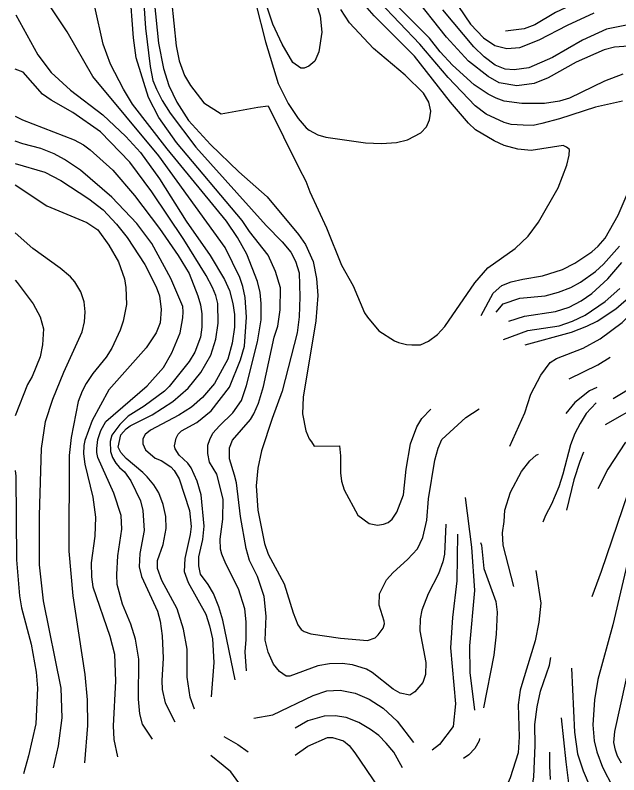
# Model space of a CAD drawing. Extents: x -555860 to -552701, y -1187050 to -1182291.
# Drawn here: x -555860.1 to -555524.6, y -1186197 to -1185774.2 of the extents above; entities that cross this region are included whole.
import ezdxf

# ---------------------------------------------------------------- set-up
doc = ezdxf.new("R2010")
doc.units = 0
for name, color, linetype in [('Level 40', 7, 'Continuous'), ('Level 41', 7, 'Continuous'), ('Level 42', 7, 'Continuous')]:
    doc.layers.add(name, color=color, linetype=linetype)

msp = doc.modelspace()

# ---------------------------------------------------------------- linework, layer by layer
at = {"layer": 'Level 40'}
for points in [[(-555782.92, -1185766.25), (-555780.42, -1185789.82), (-555777.65, -1185803.96), (-555774.73, -1185813.39), (-555770.3, -1185822.68), (-555763.78, -1185832.8), (-555751.58, -1185846.11), (-555735.77, -1185861.37), (-555720.1, -1185875.23), (-555702.63, -1185896.31), (-555698.75, -1185901.86), (-555694.45, -1185911.28), (-555692.65, -1185920.71), (-555691.82, -1185930.14), (-555693.07, -1185944.28), (-555700, -1185986.71), (-555700.41, -1185996.14), (-555698.47, -1186005.57), (-555696.72, -1186009.89), (-555695.42, -1186011.67), (-555694, -1186014.1), (-555679.89, -1186013.85), (-555679.34, -1186019.44), (-555679.34, -1186028.86), (-555678.78, -1186033.58), (-555677.26, -1186038.29), (-555669.63, -1186052.44), (-555663.39, -1186057.15), (-555658.68, -1186057.98), (-555655.37, -1186057.55), (-555652.72, -1186056.6), (-555650.5, -1186054.66), (-555648, -1186050.77), (-555644.26, -1186041.07), (-555642.73, -1186026.92), (-555640.38, -1186012.78), (-555636.77, -1186003.35), (-555634, -1185998.64), (-555629.14, -1185993.47)], [(-555522.52, -1185822.13), (-555537.49, -1185825.46), (-555557.46, -1185831.97), (-555567.44, -1185834.47), (-555572.23, -1185835.51), (-555577.7, -1185835.44), (-555584.36, -1185835.02), (-555588.24, -1185833.91), (-555598.22, -1185829.2), (-555604.46, -1185824.62), (-555619.44, -1185808.96), (-555635.24, -1185790.38), (-555657.71, -1185766.67)], [(-555859.87, -1185774.01), (-555847.53, -1185796.2), (-555840.18, -1185806.18), (-555829.36, -1185815.89), (-555811.48, -1185829.61), (-555798.58, -1185841.68), (-555790.4, -1185850.55), (-555780, -1185865.25), (-555765.03, -1185888.82), (-555751.72, -1185907.96), (-555743.68, -1185921.27), (-555740.98, -1185927.47), (-555739.1, -1185934.58), (-555738.26, -1185940.84), (-555738.27, -1185947.89), (-555739.52, -1185956.76), (-555742.01, -1185965.64), (-555749.36, -1185979.23), (-555756.02, -1185986.99), (-555762.12, -1185992.4), (-555769.19, -1185996.84), (-555784.99, -1186005.16), (-555787.91, -1186007.65), (-555789.16, -1186010.01), (-555789.16, -1186012.78), (-555787.63, -1186016.11), (-555782.36, -1186020.82), (-555779.03, -1186022.07), (-555773.66, -1186025.49), (-555771.68, -1186027.62), (-555768.91, -1186032.19), (-555763.23, -1186049.94), (-555762.39, -1186058.82), (-555762.81, -1186063.25), (-555765.86, -1186076.56), (-555766.28, -1186083.77), (-555763.92, -1186089.87), (-555754.07, -1186107.62), (-555752.11, -1186113.98), (-555750.47, -1186121.21), (-555749.64, -1186134.52), (-555751.11, -1186153.47)], [(-555601.09, -1185941.38), (-555594.43, -1185928.86), (-555589.62, -1185924.65), (-555584.34, -1185922.52), (-555577.98, -1185921.13), (-555566.89, -1185919.19), (-555555.8, -1185915.72), (-555548.99, -1185912.13), (-555539.58, -1185905.94), (-555536.11, -1185902.69), (-555532.22, -1185898.25), (-555524.87, -1185885.49), (-555515.72, -1185863.86)], [(-555860.13, -1185868.54), (-555842.54, -1185880.23), (-555820.35, -1185889.52), (-555814.25, -1185893.68), (-555808.15, -1185902.13), (-555802.74, -1185911.56), (-555799.42, -1185920.99), (-555798.58, -1185925.7), (-555798.17, -1185935.13), (-555800.11, -1185944.56), (-555801.77, -1185949.55), (-555806.49, -1185959.54), (-555809.54, -1185964.53), (-555817.03, -1185973.68), (-555820.77, -1185979.23), (-555822.92, -1185983.41), (-555825.2, -1185989.21), (-555828.95, -1186009.18), (-555830.06, -1186019.16), (-555830.34, -1186072.4), (-555828.12, -1186097.36), (-555821.46, -1186141.18), (-555820.07, -1186155.32), (-555819.94, -1186169.46), (-555821.63, -1186190.36)], [(-555585.08, -1186013.99), (-555576.87, -1185995.59), (-555573.54, -1185985.05), (-555567.86, -1185974.51), (-555562.73, -1185967.44), (-555559.26, -1185965.22), (-555544.43, -1185959.54), (-555535, -1185954.27), (-555522.66, -1185945.25), (-555516.9, -1185939.33)], [(-555511.98, -1185990.59), (-555532.19, -1186002.18)], [(-555601.4, -1186067.7), (-555600.97, -1186069.23), (-555599.61, -1186082.11), (-555592.95, -1186100.41), (-555592.26, -1186106.51), (-555592.82, -1186118.71), (-555594.06, -1186130.36), (-555599.85, -1186159.69)], [(-555744.15, -1186175.61), (-555736.44, -1186180.02), (-555730.62, -1186184.12)], [(-555704.57, -1186186.07), (-555697.5, -1186180.97), (-555686.55, -1186176.12), (-555683.64, -1186176.26), (-555677.54, -1186178.06), (-555674.43, -1186180.56), (-555671.3, -1186184.72), (-555658.26, -1186203.85), (-555653.81, -1186209.51)], [(-555563.01, -1186184.26), (-555563.01, -1186191.93), (-555562.69, -1186199.53)]]:
    msp.add_lwpolyline(points, dxfattribs=at)
at = {"layer": 'Level 41'}
for points in [[(-555737.81, -1186144.12), (-555744.78, -1186110.95), (-555746.86, -1186103.46), (-555749.92, -1186095.98), (-555752.83, -1186090.98), (-555757.12, -1186085.3), (-555758.09, -1186080.72), (-555757.96, -1186075.73), (-555755.88, -1186066.03), (-555755.05, -1186058.54), (-555756.71, -1186041.07), (-555758.93, -1186033.58), (-555762.39, -1186026.09), (-555764.2, -1186023.6), (-555768.91, -1186019.02), (-555771.27, -1186015.55), (-555771.55, -1186013.89), (-555770.57, -1186009.59), (-555769.45, -1186007.42), (-555767.66, -1186005.57), (-555759.07, -1186000.86), (-555751.16, -1185994.48), (-555741.04, -1185981.17), (-555734.8, -1185965.92), (-555732.72, -1185958.43), (-555731.47, -1185942.34), (-555732.31, -1185931.25), (-555733.56, -1185925.25), (-555735.22, -1185920.16), (-555743.4, -1185903.52), (-555780.28, -1185852.49), (-555816.89, -1185808.4), (-555831.31, -1185783.44), (-555852.8, -1185751)], [(-555620.78, -1186057.44), (-555621.52, -1186074.07), (-555622.35, -1186078.51), (-555624.71, -1186085.16), (-555630.53, -1186096.25), (-555634.14, -1186105.4), (-555634.97, -1186110.12), (-555635.11, -1186116.77), (-555631.92, -1186134.52), (-555632.06, -1186141.18), (-555633.44, -1186145.61), (-555638.02, -1186150.75), (-555640.79, -1186152.69), (-555646.2, -1186151.44), (-555650.08, -1186149.22), (-555661.73, -1186139.93), (-555664.78, -1186138.13), (-555672.54, -1186135.77), (-555678.37, -1186134.94), (-555685.32, -1186135.27), (-555691.96, -1186136.32), (-555707.49, -1186142.01), (-555709.43, -1186142.01), (-555713.17, -1186139.51), (-555716.5, -1186135.35), (-555719.41, -1186128.7), (-555721.21, -1186122.04), (-555720.66, -1186108.73), (-555721.63, -1186097.64), (-555725.37, -1186086.55), (-555729.95, -1186077.67), (-555731.75, -1186071.02), (-555734.8, -1186053.27), (-555737.16, -1186034.41), (-555738.13, -1186030.25), (-555741.04, -1186021.1), (-555741.04, -1186015), (-555739.38, -1186010.7), (-555729.39, -1185999.19), (-555727.45, -1185996.14), (-555724.82, -1185990.04), (-555722.18, -1185980.89), (-555716.08, -1185953.44), (-555714.14, -1185947.33), (-555712.76, -1185938.18), (-555712.62, -1185925.98), (-555715.39, -1185916.83), (-555719.41, -1185907.68), (-555729.95, -1185894.65), (-555733.97, -1185888.54), (-555770.44, -1185845.01), (-555780.28, -1185831.14), (-555786.1, -1185820.05), (-555792.9, -1185797.86), (-555794.42, -1185786.77), (-555796.36, -1185759.59)], [(-555519.19, -1185791.48), (-555526.95, -1185792.04), (-555532.78, -1185793.43), (-555548.31, -1185800.36), (-555563.84, -1185809.09), (-555571.6, -1185812.15), (-555581.31, -1185813.53), (-555591.01, -1185811.87), (-555597.25, -1185808.26), (-555608.07, -1185799.8), (-555620.27, -1185786.49), (-555639.41, -1185762.09)], [(-555731.51, -1186139.13), (-555732.26, -1186128.5), (-555731.7, -1186121.6), (-555731.7, -1186111.9), (-555732.44, -1186104.57), (-555736.05, -1186093.48), (-555743.12, -1186079.61), (-555745.18, -1186074.13), (-555746.03, -1186071.29), (-555746.17, -1186065.75), (-555744.65, -1186054.66), (-555744.51, -1186043.56), (-555748.11, -1186029.7), (-555752.13, -1186022.9), (-555753.11, -1186018.06), (-555752.96, -1186013.47), (-555751.87, -1186010.39), (-555750.19, -1186006.82), (-555746.59, -1186002.66), (-555739.1, -1185995.59), (-555734.39, -1185988.66), (-555731.61, -1185980.34), (-555725.37, -1185955.93), (-555723.43, -1185943.73), (-555723.43, -1185934.58), (-555723.9, -1185928.46), (-555725.37, -1185922.38), (-555731.33, -1185907.12), (-555736.6, -1185897.97), (-555742.7, -1185888.82), (-555775.7, -1185848.61), (-555794.98, -1185823.65), (-555799.97, -1185815.33), (-555807.18, -1185801.47), (-555811.2, -1185790.38), (-555815.92, -1185769.58)], [(-555788.6, -1185767.91), (-555787.63, -1185781.5), (-555785.13, -1185802.85), (-555783.61, -1185810.62), (-555781.6, -1185815.46), (-555778.48, -1185821.71), (-555774.04, -1185828.64), (-555759.62, -1185847.64), (-555720.66, -1185891.18), (-555711.78, -1185900.33), (-555706.93, -1185906.01), (-555704.3, -1185911.01), (-555702.35, -1185917.66), (-555701.94, -1185930.97), (-555702.35, -1185942.07), (-555703.46, -1185950.94), (-555711.65, -1185983.39), (-555717.33, -1185998.64), (-555723.15, -1186016.66), (-555725.23, -1186026.37), (-555726.2, -1186036.07), (-555725.23, -1186049.66), (-555721.49, -1186068.24), (-555719.55, -1186074.07), (-555710.68, -1186090.71), (-555705.68, -1186106.79), (-555703.05, -1186113.45), (-555701.11, -1186116.08), (-555699.43, -1186117.2), (-555695.84, -1186118.44), (-555679.2, -1186120.93), (-555664.22, -1186122.18), (-555660.07, -1186120.66), (-555658.26, -1186119.13), (-555655.49, -1186115.39), (-555654.87, -1186112.99), (-555654.94, -1186111.37), (-555657.71, -1186102.63), (-555657.57, -1186096.25), (-555653.69, -1186088.49), (-555650.08, -1186084.33), (-555642.04, -1186077.12), (-555636.49, -1186071.16), (-555633.44, -1186064.92), (-555631.22, -1186055.21), (-555630.39, -1186043.29), (-555626.93, -1186021.93), (-555624.94, -1186015.09), (-555622.91, -1186010.28), (-555609.66, -1185998.07), (-555602.2, -1185993.23)], [(-555773.21, -1185765.97), (-555770.71, -1185791.21), (-555769.05, -1185799.53), (-555766, -1185807.84), (-555762.67, -1185813.39), (-555755.23, -1185822.96), (-555745.67, -1185829.15), (-555725.32, -1185825.37), (-555719.58, -1185824.62), (-555702.42, -1185859.17), (-555698.53, -1185866.64), (-555696.32, -1185872.58), (-555687, -1185892.53), (-555678.65, -1185913.36), (-555672.27, -1185924.87), (-555665.89, -1185939.85), (-555664.36, -1185942.34), (-555657.98, -1185949.83), (-555649.25, -1185955.38), (-555646.97, -1185956.43), (-555642.59, -1185957.46), (-555639.54, -1185957.67), (-555634.83, -1185957.6), (-555630.39, -1185955.65), (-555625.4, -1185951.91), (-555621.24, -1185947.47), (-555604.6, -1185923.21), (-555597.39, -1185914.89), (-555582.14, -1185904.07), (-555574.93, -1185897.14), (-555569.24, -1185889.38), (-555558.29, -1185870.24), (-555553.44, -1185857.76), (-555552.23, -1185852.09), (-555552.05, -1185849.03), (-555553.72, -1185847.64), (-555555.52, -1185846.81), (-555573.27, -1185849.44), (-555580.75, -1185848.75), (-555588.24, -1185846.67), (-555593.79, -1185844.17), (-555604.32, -1185838.07), (-555608.21, -1185834.33), (-555618.05, -1185822.68), (-555638.16, -1185797.03), (-555660.48, -1185774.57), (-555667, -1185767.08)], [(-555726.32, -1185767.8), (-555721.06, -1185788.97), (-555713.86, -1185812.28), (-555708.46, -1185823.38), (-555702.91, -1185831.69), (-555698.33, -1185836.96), (-555696.74, -1185838.24), (-555691.96, -1185840.71), (-555687.52, -1185842.09), (-555665.33, -1185845.28), (-555656.46, -1185845.7), (-555648.14, -1185845.14), (-555642.04, -1185843.62), (-555634.55, -1185839.6), (-555631.5, -1185836.41), (-555629.84, -1185832.53), (-555629.01, -1185827.53), (-555630.25, -1185822.54), (-555633.17, -1185817.55), (-555643.29, -1185807.57), (-555660.9, -1185792.73), (-555674.21, -1185778.45), (-555679.06, -1185770.96)], [(-555522.38, -1185807.01), (-555532.5, -1185810.9), (-555551.91, -1185820.46), (-555557.46, -1185821.99), (-555565.78, -1185823.38), (-555578.54, -1185823.38), (-555588.24, -1185821.99), (-555592.78, -1185820.41), (-555597.11, -1185818.24), (-555604.88, -1185812.98), (-555616.94, -1185802.02), (-555623.88, -1185794.53), (-555629.84, -1185787.05), (-555646.89, -1185769.85)], [(-555613.61, -1185769.3), (-555607.1, -1185779.28), (-555599.75, -1185786.77), (-555593.51, -1185791.07), (-555586.85, -1185792.73), (-555579.64, -1185792.18), (-555568.83, -1185787.88), (-555553.02, -1185779.7), (-555538.32, -1185772.9)], [(-555520.3, -1185779.84), (-555531.39, -1185782.05), (-555544.7, -1185788.02), (-555561.48, -1185797.72), (-555574.65, -1185803.41), (-555582.7, -1185804.66), (-555587.69, -1185804.24), (-555593.37, -1185802.02), (-555599.47, -1185797.45), (-555605.16, -1185791.9), (-555622.35, -1185771.24)], [(-555760.37, -1186160.42), (-555762.81, -1186153.66), (-555764.47, -1186142.56), (-555764.47, -1186127.03), (-555766.55, -1186115.94), (-555770.16, -1186104.57), (-555778.62, -1186088.76), (-555780.97, -1186082.11), (-555780.97, -1186077.67), (-555777.92, -1186068.8), (-555776.12, -1186059.93), (-555776.4, -1186053.27), (-555777.79, -1186046.61), (-555780.28, -1186039.96), (-555783.05, -1186035.52), (-555786.78, -1186031.18), (-555789.16, -1186028.73), (-555798.45, -1186020.96), (-555801.36, -1186017.5), (-555802.88, -1186014.58), (-555801.36, -1186007.79), (-555798.41, -1186004.45), (-555796.23, -1186002.66), (-555784.02, -1185996.56), (-555772.52, -1185989.21), (-555764.06, -1185981.86), (-555756.99, -1185972.99), (-555751.3, -1185963.42), (-555748.67, -1185954.54), (-555747.28, -1185945.67), (-555747.42, -1185934.58), (-555748.67, -1185930.14), (-555750.39, -1185925.74), (-555753.94, -1185919.05), (-555766.42, -1185899.08), (-555784.16, -1185872.46), (-555796.36, -1185855.96), (-555812.73, -1185839.04), (-555828.14, -1185828.33), (-555840.18, -1185821.43), (-555845.03, -1185818.24), (-555855.71, -1185805.91), (-555860.13, -1185804.21)], [(-555860.13, -1185830.44), (-555856.13, -1185832.53), (-555827.29, -1185843.62), (-555822.2, -1185846.4), (-555818.41, -1185849.17), (-555805.79, -1185860.4), (-555793.73, -1185874.54), (-555779.86, -1185892.98), (-555769.46, -1185907.96), (-555763.36, -1185917.94), (-555758.65, -1185930.42), (-555757.07, -1185935.39), (-555756.43, -1185940.4), (-555756.43, -1185947.89), (-555757.12, -1185953.44), (-555760.18, -1185961.76), (-555763.5, -1185966.89), (-555774.46, -1185980.89), (-555777.09, -1185983.52), (-555788.46, -1185991.84), (-555797.34, -1185997.39), (-555802.05, -1186001.97), (-555806.35, -1186007.93), (-555807.32, -1186011.53), (-555807.18, -1186017.08), (-555806.08, -1186020.29), (-555804.13, -1186023.6), (-555802.12, -1186025.98), (-555799.42, -1186028.31), (-555795.81, -1186033.3), (-555790.54, -1186044.39), (-555789.16, -1186049.94), (-555788.46, -1186061.03), (-555790.82, -1186073.79), (-555791.23, -1186081.28), (-555789.99, -1186086.55), (-555781.11, -1186105.96), (-555779.45, -1186111.5), (-555778.34, -1186119.55), (-555777.79, -1186132.03), (-555778.62, -1186144.51), (-555778.34, -1186149.5), (-555776.81, -1186156.98), (-555771.38, -1186167.42)], [(-555783.82, -1186177.19), (-555789.34, -1186168.83), (-555790.82, -1186163.09), (-555791.51, -1186154.77), (-555791.37, -1186132.58), (-555793.18, -1186121.49), (-555795.81, -1186113.17), (-555800.39, -1186102.07), (-555803.44, -1186090.98), (-555803.71, -1186085.44), (-555803.02, -1186075.18), (-555800.8, -1186060.2), (-555801.22, -1186052.71), (-555805.24, -1186040.23), (-555814.25, -1186020.27), (-555814.75, -1186017.57), (-555814.81, -1186015.28), (-555814.11, -1186010.28), (-555812.59, -1186005.29), (-555809.68, -1186000.3), (-555786.8, -1185980.47), (-555777.65, -1185970.35), (-555773.07, -1185962.03), (-555768.36, -1185950.94), (-555766.97, -1185942.62), (-555766.72, -1185939.35), (-555766.97, -1185936.24), (-555773.62, -1185920.71), (-555784.16, -1185901.3), (-555792.48, -1185890.21), (-555806.49, -1185875.51), (-555823.82, -1185860.4), (-555832.69, -1185854.57), (-555838.54, -1185851.35), (-555845.87, -1185848.33), (-555855.85, -1185845.84), (-555860.13, -1185844.31)], [(-555860.13, -1185856.7), (-555843.65, -1185861.51), (-555834.77, -1185866.22), (-555819.24, -1185876.48), (-555811.2, -1185882.58), (-555803.85, -1185890.49), (-555797.89, -1185897.97), (-555788.05, -1185912.95), (-555781.81, -1185925.43), (-555780, -1185930.42), (-555778.89, -1185937.91), (-555779.45, -1185945.39), (-555781.67, -1185950.94), (-555787.35, -1185959.26), (-555808.01, -1185982.69), (-555817.3, -1185999.75), (-555821.46, -1186010.84), (-555822.02, -1186013.61), (-555822.17, -1186018.31), (-555821.46, -1186024.15), (-555817.03, -1186042.45), (-555815.5, -1186053.55), (-555815.92, -1186064.08), (-555817.86, -1186079.06), (-555817.72, -1186086.82), (-555816.89, -1186092.37), (-555807.46, -1186119.82), (-555804.96, -1186129.81), (-555804.41, -1186144.78), (-555805.66, -1186169.74), (-555805.38, -1186177.23), (-555803.21, -1186186.89)], [(-555838.83, -1186193.05), (-555836.02, -1186180.83), (-555833.94, -1186165.3), (-555834.63, -1186148.66), (-555844.48, -1186100.13), (-555846.56, -1186080.17), (-555846.56, -1186052.72), (-555845.45, -1186015.28), (-555843.23, -1186000.3), (-555839.21, -1185987.82), (-555833.11, -1185972.85), (-555822.85, -1185950.39), (-555821.6, -1185944.84), (-555821.19, -1185939.29), (-555821.74, -1185933.75), (-555823.68, -1185928.2), (-555827.01, -1185922.65), (-555829.36, -1185919.88), (-555835.05, -1185915.03), (-555850.3, -1185904.07), (-555860.13, -1185895.31)], [(-555592.7, -1185939.51), (-555588.78, -1185934.85), (-555579.65, -1185931.68), (-555565.5, -1185930.42), (-555558.01, -1185928.34), (-555551.22, -1185925.74), (-555545.81, -1185922.79), (-555537.49, -1185916.83), (-555533.06, -1185912.81), (-555524.18, -1185902.69)], [(-555585.61, -1185944.55), (-555577.04, -1185941.75), (-555559.68, -1185939.02), (-555552.19, -1185936.66), (-555545.54, -1185933.19), (-555539.57, -1185929.03), (-555530.7, -1185920.85), (-555522.93, -1185911.84)], [(-555576.55, -1185957.6), (-555550.8, -1185950.52), (-555542.31, -1185947.27), (-555536.52, -1185944.56), (-555526.12, -1185937.63), (-555517.53, -1185930), (-555500.75, -1185911.7)], [(-555860.13, -1185921.63), (-555859.04, -1185922.93), (-555850.16, -1185934.86), (-555846.28, -1185942.07), (-555844.48, -1185948.72), (-555845.03, -1185957.59), (-555846.28, -1185964.25), (-555850.72, -1185975.34), (-555853.21, -1185979.78), (-555860.13, -1185997.13)], [(-555588.67, -1185954.62), (-555575.21, -1185949.69), (-555557.74, -1185947.06), (-555550.23, -1185944.55), (-555543.32, -1185941.23), (-555532.22, -1185933.61), (-555524.04, -1185926.4)], [(-555552.17, -1185976.62), (-555536.23, -1185968.83), (-555529.42, -1185964.47)], [(-555536.8, -1185981.34), (-555540.82, -1185983.25), (-555549, -1185989.76), (-555554.07, -1185995.84)], [(-555515.03, -1185980.06), (-555527.71, -1185987.63)], [(-555537.12, -1185990.01), (-555542.67, -1185995.91), (-555546.02, -1186001.48), (-555549, -1186007.09), (-555551.36, -1186013.34), (-555555.68, -1186029.7), (-555557.88, -1186036.63), (-555562.03, -1186046.34), (-555565.36, -1186052.57), (-555566.79, -1186056.34)], [(-555520.85, -1186011.81), (-555530.7, -1186026.8), (-555536.24, -1186037.86)], [(-555582.94, -1186092.13), (-555588.91, -1186069.19), (-555589.19, -1186062.26), (-555588.35, -1186055.95), (-555587.83, -1186049.61), (-555584.8, -1186039.72), (-555578.67, -1186028.17), (-555573.94, -1186022.27), (-555570.5, -1186019.08), (-555569.28, -1186018.59)], [(-555544.15, -1186017.46), (-555546.27, -1186022.52), (-555549.56, -1186032.75), (-555553.65, -1186049.61)], [(-555860.13, -1186027.6), (-555859.87, -1186030.81), (-555859.32, -1186077.4), (-555857.79, -1186097.36), (-555856.54, -1186104.02), (-555851.27, -1186124.26), (-555848.5, -1186139.79), (-555847.67, -1186148.66), (-555848.64, -1186168.63), (-555852.66, -1186186.38), (-555855.61, -1186196.4)], [(-555539.41, -1186097.72), (-555534.12, -1186083.54), (-555519.33, -1186039.96)], [(-555604.58, -1186160.97), (-555607.14, -1186140.02), (-555607.38, -1186125.09), (-555604.6, -1186094.31), (-555606.28, -1186070.32), (-555609.78, -1186042.71)], [(-555614.26, -1186063.03), (-555614.57, -1186088.94), (-555617.01, -1186109.44), (-555618.16, -1186126.23), (-555615.31, -1186157.52), (-555616.56, -1186170.02), (-555624.3, -1186180.15), (-555628.35, -1186183.19)], [(-555517.8, -1186070.74), (-555527.79, -1186113.45), (-555536.24, -1186143.95), (-555538.05, -1186155.32), (-555539.02, -1186169.19), (-555538.19, -1186178.06), (-555536.8, -1186184.16), (-555533.61, -1186192.76), (-555527.79, -1186203.85), (-555517.94, -1186220.49)], [(-555523.07, -1186190.54), (-555525.29, -1186186.66), (-555526.45, -1186183.28), (-555527.37, -1186178.89), (-555526.82, -1186172.79), (-555505.46, -1186076.29)], [(-555570.71, -1186083.3), (-555567.86, -1186101.52), (-555569.05, -1186112.08), (-555571.1, -1186122.34), (-555577.98, -1186144.78), (-555579.37, -1186149.87), (-555580.48, -1186158.09), (-555579.92, -1186175.84), (-555580.48, -1186184.72), (-555584.91, -1186198.58), (-555588.24, -1186206.35), (-555594.34, -1186214.11), (-555607.51, -1186226.87), (-555613.06, -1186235.19), (-555617.78, -1186246.83), (-555620.27, -1186254.6), (-555621.04, -1186256.22)], [(-555613.99, -1186280.44), (-555609.45, -1186268.46), (-555601.14, -1186250.99), (-555593.09, -1186239.07), (-555579.37, -1186223.26), (-555577.15, -1186219.38), (-555573.96, -1186211.62), (-555571.88, -1186198.03), (-555571.05, -1186180.55), (-555571.19, -1186168.91), (-555569.94, -1186159.2), (-555568, -1186150.47), (-555563.01, -1186135.91), (-555562.39, -1186131.67)], [(-555550.89, -1186137.66), (-555549.21, -1186173.28), (-555547.49, -1186185.27), (-555544.29, -1186194.7), (-555533.75, -1186219.66), (-555532.5, -1186225.48), (-555532.64, -1186231.3), (-555533.75, -1186234.22), (-555536.66, -1186237.27), (-555541.38, -1186240.46), (-555553.02, -1186246.7), (-555558.29, -1186251.55), (-555562.45, -1186259.59), (-555566.47, -1186271.52), (-555569.52, -1186277.2), (-555584.91, -1186292.87), (-555597.11, -1186310.48), (-555599.55, -1186313.18)], [(-555727.43, -1186165.44), (-555716.99, -1186163.58), (-555694.45, -1186152.82), (-555686.96, -1186150.19), (-555679.48, -1186149.77), (-555671.16, -1186151.58), (-555663.39, -1186154.77), (-555655.49, -1186159.9), (-555647.86, -1186167.11), (-555638.71, -1186179.03)], [(-555644.85, -1186193.03), (-555649.67, -1186184.44), (-555653.88, -1186179.32), (-555657.98, -1186175.15), (-555662.56, -1186171.68), (-555669.08, -1186167.8), (-555676.15, -1186165.03), (-555682.25, -1186164.05), (-555688.35, -1186164.33), (-555697.5, -1186166.97), (-555704.44, -1186170.99)], [(-555556.67, -1186165.26), (-555554.06, -1186189.69), (-555550.53, -1186217.99), (-555551.36, -1186224.65), (-555553.3, -1186229.09), (-555556.49, -1186233.25), (-555572.02, -1186250.02), (-555576.8, -1186262.01), (-555582.02, -1186276.56), (-555585.19, -1186281.41), (-555592.33, -1186287.99)], [(-555602.04, -1186176.82), (-555602.23, -1186178.11), (-555604.62, -1186182.3), (-555607.85, -1186185.76), (-555610.83, -1186187.84)], [(-555735.81, -1186201.33), (-555740.21, -1186195.39), (-555744.43, -1186191.7), (-555751.43, -1186186.14)]]:
    msp.add_lwpolyline(points, dxfattribs=at)
at = {"layer": 'Level 42'}
for points in [[(-555593.55, -1185741.94), (-555584.55, -1185739.74), (-555561.62, -1185738.38), (-555550.39, -1185739.07), (-555543.07, -1185740.72), (-555537.91, -1185742.54), (-555533.75, -1185745.59), (-555530.56, -1185749.61), (-555530.6, -1185752.41), (-555530.94, -1185755.07), (-555532.2, -1185756.81), (-555536.11, -1185760.7), (-555540.27, -1185763.34), (-555559.68, -1185772.77), (-555571.32, -1185779.56), (-555577.15, -1185781.78), (-555587.55, -1185783.17)], [(-555694.04, -1185763.48), (-555690.57, -1185774.57), (-555689.74, -1185783.58), (-555691.26, -1185794.53), (-555693.48, -1185799.8), (-555696.95, -1185802.58), (-555699.44, -1185803.69), (-555701.39, -1185803.69), (-555705.82, -1185800.5), (-555711.65, -1185790.38), (-555716.92, -1185779.28), (-555721.35, -1185765.69)]]:
    msp.add_lwpolyline(points, dxfattribs=at)

doc.saveas('drawing.dxf')
